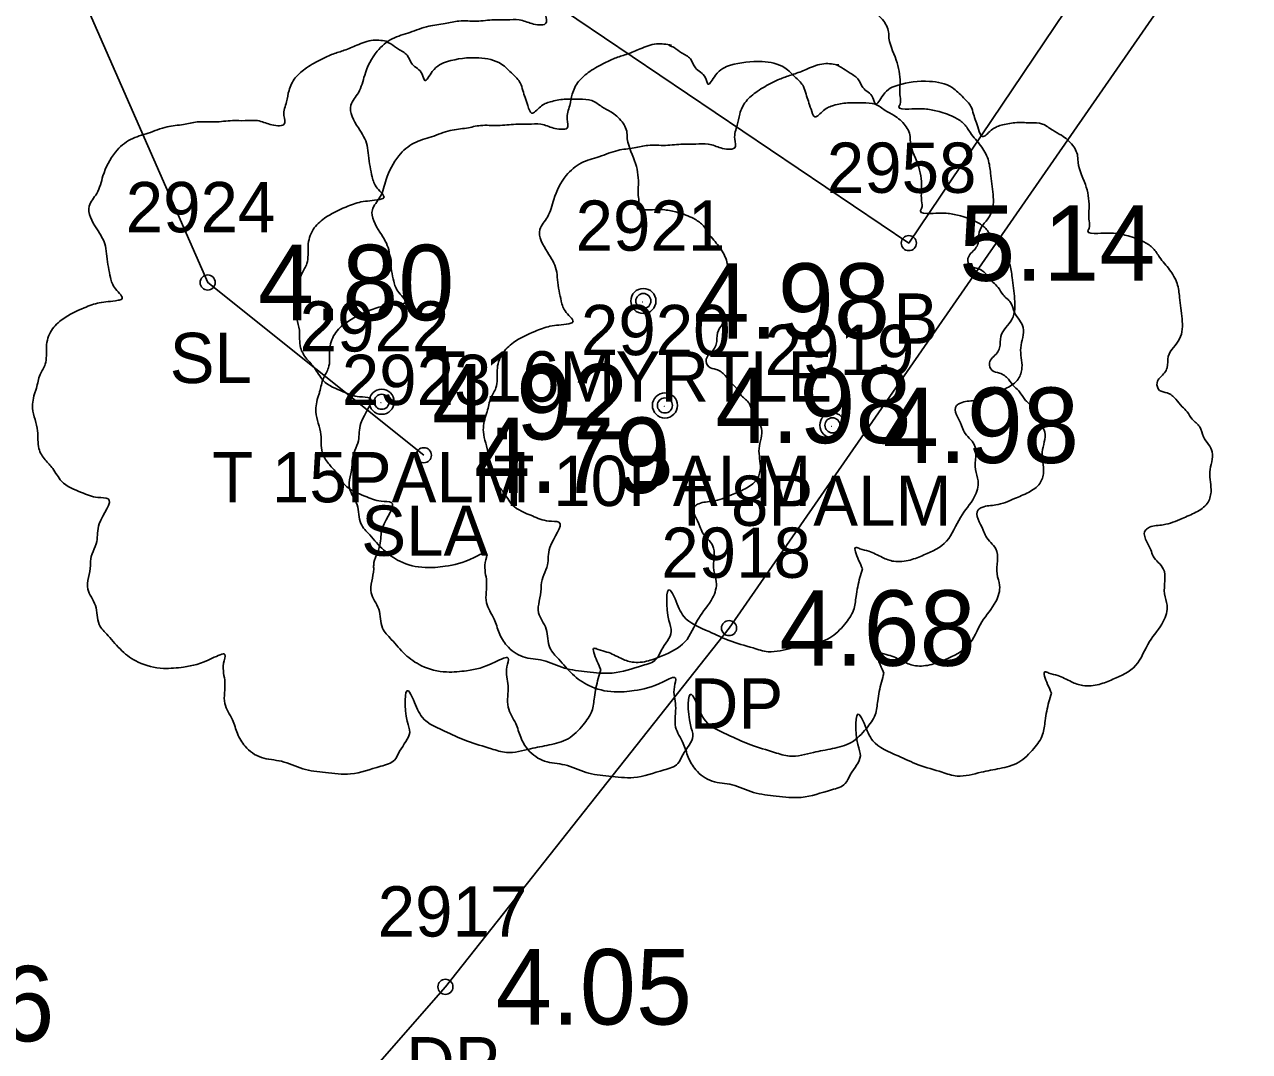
# Model space of a CAD drawing. Extents: x 2608598 to 2610682, y 641451 to 643526.
# Drawn here: x 2610217.83 to 2610242.18, y 642068.92 to 642089.35 of the extents above; entities that cross this region are included whole.
import ezdxf

# ---------------------------------------------------------------- set-up
doc = ezdxf.new("R2010")
doc.units = 0
for name, color, linetype in [('RD_EX_Bldg', 7, 'Continuous'), ('RD_EX_Bldg_txCode', 7, 'Continuous'), ('RD_EX_Driveway', 7, 'Continuous'), ('RD_EX_Driveway_txCode', 7, 'Continuous'), ('RD_EX_TX_Bldg_ELEV', 7, 'Continuous'), ('RD_EX_TX_Driveway_ELEV', 7, 'Continuous'), ('RD_EX_TX_Fence_Other_ELEV', 7, 'Continuous'), ('RD_EX_TX_VEG_ELEV', 7, 'Continuous'), ('RD_EX_VEG', 7, 'Continuous'), ('RD_EX_VEG_txCode', 7, 'Continuous'), ('RD_SMD_Locator', 7, 'Continuous')]:
    doc.layers.add(name, color=color, linetype=linetype)

msp = doc.modelspace()

# ---------------------------------------------------------------- linework, layer by layer
at = {"layer": 'RD_EX_Bldg'}
msp.add_lwpolyline([(2610228.345, 642099.316), (2610223.858, 642092.8), (2610235.41, 642084.998), (2610239.96, 642091.753), (2610228.345, 642099.316)], dxfattribs=at)
at = {"layer": 'RD_EX_Driveway'}
msp.add_lwpolyline([(2610189.201, 642065.464), (2610190.633, 642065.558), (2610206.029, 642058.003), (2610212.058, 642057.248), (2610216.962, 642059.651), (2610226.196, 642070.204), (2610231.836, 642077.34), (2610253.985, 642109.297), (2610264.823, 642124.673)], dxfattribs=at)
at = {"layer": 'RD_EX_VEG'}
msp.add_lwpolyline([(2610225.767, 642080.778), (2610221.47, 642084.214), (2610218.207, 642091.665), (2610220.843, 642094.583), (2610223.379, 642093.588)], dxfattribs=at)
for centre, radius in [((2610230.132, 642083.846), 0.25), ((2610230.119, 642083.827), 0.0001), ((2610224.929, 642081.842), 0.25), ((2610230.561, 642081.769), 0.25), ((2610224.916, 642081.823), 0.0001), ((2610230.548, 642081.75), 0.0001), ((2610233.891, 642081.374), 0.25), ((2610233.878, 642081.355), 0.0001)]:
    msp.add_circle(centre, radius, dxfattribs=at)
for points in [[(2610230.264, 642091.013), (2610229.964, 642091.038), (2610229.639, 642090.938), (2610229.389, 642090.838), (2610229.164, 642090.763), (2610228.939, 642090.663), (2610228.639, 642090.489), (2610228.414, 642090.289), (2610228.289, 642090.039), (2610228.239, 642089.814), (2610228.189, 642089.539), (2610228.189, 642089.364), (2610228.065, 642089.339), (2610227.915, 642089.364), (2610227.665, 642089.439), (2610227.415, 642089.439), (2610227.165, 642089.439), (2610226.815, 642089.414), (2610226.465, 642089.414), (2610226.19, 642089.364), (2610225.865, 642089.314), (2610225.491, 642089.189), (2610225.141, 642089.064), (2610224.841, 642088.814), (2610224.591, 642088.34), (2610224.466, 642087.99), (2610224.316, 642087.74), (2610224.466, 642087.29), (2610224.641, 642086.94), (2610224.666, 642086.74), (2610224.741, 642086.315), (2610224.841, 642086.091), (2610224.966, 642085.891), (2610224.891, 642085.866), (2610224.516, 642085.816), (2610224.216, 642085.716), (2610223.791, 642085.491), (2610223.566, 642085.266), (2610223.466, 642084.941), (2610223.442, 642084.591), (2610223.342, 642084.391), (2610223.267, 642084.116), (2610223.242, 642084.041), (2610223.192, 642083.717), (2610223.292, 642083.267), (2610223.317, 642082.917), (2610223.442, 642082.692), (2610223.591, 642082.517), (2610223.766, 642082.267), (2610224.166, 642082.042), (2610224.491, 642081.942), (2610224.691, 642081.917), (2610224.516, 642081.418), (2610224.466, 642081.068), (2610224.341, 642080.668), (2610224.341, 642080.593), (2610224.291, 642080.118), (2610224.441, 642079.793), (2610224.516, 642079.418), (2610224.691, 642079.194), (2610224.966, 642078.894), (2610225.291, 642078.669), (2610225.791, 642078.544), (2610226.19, 642078.569), (2610226.765, 642078.744), (2610227.015, 642078.819), (2610226.99, 642078.644), (2610227.015, 642078.269), (2610227.015, 642077.844), (2610227.165, 642077.519), (2610227.265, 642077.244), (2610227.415, 642076.994), (2610227.74, 642076.77), (2610228.139, 642076.695), (2610228.564, 642076.545), (2610229.014, 642076.47), (2610229.514, 642076.445), (2610230.114, 642076.595), (2610230.388, 642076.72), (2610230.488, 642076.895), (2610230.688, 642077.269), (2610230.638, 642077.494), (2610230.663, 642078.094), (2610230.763, 642077.919), (2610230.938, 642077.569), (2610231.438, 642077.269), (2610231.838, 642077.094), (2610232.313, 642076.944), (2610232.613, 642076.87), (2610233.087, 642076.944), (2610233.462, 642077.019), (2610233.837, 642077.144), (2610234.137, 642077.419), (2610234.312, 642077.694), (2610234.362, 642077.969), (2610234.437, 642078.344), (2610234.487, 642078.519)], [(2610234.487, 642078.519), (2610234.412, 642078.694), (2610234.362, 642078.944), (2610234.437, 642078.919), (2610234.612, 642078.869), (2610234.887, 642078.744), (2610235.111, 642078.669), (2610235.436, 642078.694), (2610235.711, 642078.794), (2610236.161, 642079.069), (2610236.436, 642079.543), (2610236.711, 642079.943), (2610236.786, 642080.268), (2610236.736, 642080.493), (2610236.711, 642080.993), (2610236.511, 642081.243), (2610236.461, 642081.368), (2610236.361, 642081.767), (2610236.436, 642081.817), (2610236.711, 642081.867), (2610237.086, 642081.992), (2610237.36, 642082.117), (2610237.585, 642082.292), (2610237.66, 642082.517), (2610237.635, 642082.917), (2610237.685, 642083.317), (2610237.61, 642083.467), (2610237.51, 642083.617), (2610237.435, 642083.817), (2610237.285, 642083.966), (2610237.186, 642084.116), (2610237.086, 642084.216), (2610236.961, 642084.366), (2610236.786, 642084.491), (2610236.636, 642084.541), (2610236.586, 642084.691), (2610236.736, 642084.891), (2610236.786, 642084.991), (2610236.811, 642085.216), (2610237.036, 642085.566), (2610237.086, 642085.966), (2610237.036, 642086.39), (2610236.986, 642086.665), (2610236.836, 642086.94), (2610236.636, 642087.19), (2610236.511, 642087.365), (2610236.336, 642087.49), (2610236.011, 642087.615), (2610235.761, 642087.665), (2610235.411, 642087.665), (2610235.211, 642087.715), (2610235.236, 642087.765), (2610235.236, 642087.915), (2610235.236, 642088.19), (2610235.161, 642088.639), (2610235.011, 642089.139), (2610235.011, 642089.164), (2610234.911, 642089.414), (2610234.687, 642089.614), (2610234.512, 642089.714), (2610234.312, 642089.839), (2610234.062, 642089.864), (2610233.762, 642089.864), (2610233.487, 642089.814), (2610233.287, 642089.714), (2610233.112, 642089.589), (2610233.037, 642089.739), (2610232.937, 642090.039), (2610232.887, 642090.189), (2610232.737, 642090.364), (2610232.513, 642090.564), (2610232.063, 642090.688), (2610231.438, 642090.614), (2610231.138, 642090.414), (2610230.988, 642090.239), (2610230.938, 642090.364), (2610230.738, 642090.564), (2610230.638, 642090.738), (2610230.463, 642090.863), (2610230.314, 642090.963), (2610230.214, 642091.013)], [(2610225.061, 642089.009), (2610224.761, 642089.034), (2610224.436, 642088.934), (2610224.186, 642088.834), (2610223.961, 642088.759), (2610223.736, 642088.659), (2610223.437, 642088.484), (2610223.212, 642088.284), (2610223.087, 642088.034), (2610223.037, 642087.809), (2610222.987, 642087.534), (2610222.987, 642087.359), (2610222.862, 642087.334), (2610222.712, 642087.359), (2610222.462, 642087.434), (2610222.212, 642087.434), (2610221.962, 642087.434), (2610221.612, 642087.409), (2610221.262, 642087.409), (2610220.988, 642087.359), (2610220.663, 642087.31), (2610220.288, 642087.185), (2610219.938, 642087.06), (2610219.638, 642086.81), (2610219.388, 642086.335), (2610219.263, 642085.985), (2610219.113, 642085.735), (2610219.263, 642085.285), (2610219.438, 642084.936), (2610219.463, 642084.736), (2610219.538, 642084.311), (2610219.638, 642084.086), (2610219.763, 642083.886), (2610219.688, 642083.861), (2610219.313, 642083.811), (2610219.013, 642083.711), (2610218.589, 642083.486), (2610218.364, 642083.261), (2610218.264, 642082.936), (2610218.239, 642082.587), (2610218.139, 642082.387), (2610218.064, 642082.112), (2610218.039, 642082.037), (2610217.989, 642081.712), (2610218.089, 642081.262), (2610218.114, 642080.912), (2610218.239, 642080.687), (2610218.389, 642080.513), (2610218.564, 642080.263), (2610218.963, 642080.038), (2610219.288, 642079.938), (2610219.488, 642079.913), (2610219.313, 642079.413), (2610219.263, 642079.063), (2610219.138, 642078.663), (2610219.138, 642078.588), (2610219.088, 642078.114), (2610219.238, 642077.789), (2610219.313, 642077.414), (2610219.488, 642077.189), (2610219.763, 642076.889), (2610220.088, 642076.664), (2610220.588, 642076.539), (2610220.988, 642076.564), (2610221.562, 642076.739), (2610221.812, 642076.814), (2610221.787, 642076.639), (2610221.812, 642076.264), (2610221.812, 642075.84), (2610221.962, 642075.515), (2610222.062, 642075.24), (2610222.212, 642074.99), (2610222.537, 642074.765), (2610222.937, 642074.69), (2610223.362, 642074.54), (2610223.811, 642074.465), (2610224.311, 642074.44), (2610224.911, 642074.59), (2610225.186, 642074.715), (2610225.286, 642074.89), (2610225.486, 642075.265), (2610225.436, 642075.49), (2610225.461, 642076.089), (2610225.561, 642075.914), (2610225.736, 642075.565), (2610226.235, 642075.265), (2610226.635, 642075.09), (2610227.11, 642074.94), (2610227.41, 642074.865), (2610227.885, 642074.94), (2610228.259, 642075.015), (2610228.634, 642075.14), (2610228.934, 642075.415), (2610229.109, 642075.69), (2610229.159, 642075.964), (2610229.234, 642076.339), (2610229.284, 642076.514)], [(2610229.284, 642076.514), (2610229.209, 642076.689), (2610229.159, 642076.939), (2610229.234, 642076.914), (2610229.409, 642076.864), (2610229.684, 642076.739), (2610229.909, 642076.664), (2610230.234, 642076.689), (2610230.508, 642076.789), (2610230.958, 642077.064), (2610231.233, 642077.539), (2610231.508, 642077.939), (2610231.583, 642078.263), (2610231.533, 642078.488), (2610231.508, 642078.988), (2610231.308, 642079.238), (2610231.258, 642079.363), (2610231.158, 642079.763), (2610231.233, 642079.813), (2610231.508, 642079.863), (2610231.883, 642079.988), (2610232.158, 642080.113), (2610232.383, 642080.288), (2610232.458, 642080.513), (2610232.433, 642080.912), (2610232.483, 642081.312), (2610232.408, 642081.462), (2610232.308, 642081.612), (2610232.233, 642081.812), (2610232.083, 642081.962), (2610231.983, 642082.112), (2610231.883, 642082.212), (2610231.758, 642082.362), (2610231.583, 642082.487), (2610231.433, 642082.537), (2610231.383, 642082.687), (2610231.533, 642082.886), (2610231.583, 642082.986), (2610231.608, 642083.211), (2610231.833, 642083.561), (2610231.883, 642083.961), (2610231.833, 642084.386), (2610231.783, 642084.661), (2610231.633, 642084.936), (2610231.433, 642085.185), (2610231.308, 642085.36), (2610231.133, 642085.485), (2610230.808, 642085.61), (2610230.558, 642085.66), (2610230.209, 642085.66), (2610230.009, 642085.71), (2610230.034, 642085.76), (2610230.034, 642085.91), (2610230.034, 642086.185), (2610229.959, 642086.635), (2610229.809, 642087.135), (2610229.809, 642087.16), (2610229.709, 642087.409), (2610229.484, 642087.609), (2610229.309, 642087.709), (2610229.109, 642087.834), (2610228.859, 642087.859), (2610228.559, 642087.859), (2610228.284, 642087.809), (2610228.084, 642087.709), (2610227.91, 642087.584), (2610227.835, 642087.734), (2610227.735, 642088.034), (2610227.685, 642088.184), (2610227.535, 642088.359), (2610227.31, 642088.559), (2610226.86, 642088.684), (2610226.235, 642088.609), (2610225.935, 642088.409), (2610225.785, 642088.234), (2610225.736, 642088.359), (2610225.536, 642088.559), (2610225.436, 642088.734), (2610225.261, 642088.859), (2610225.111, 642088.959), (2610225.011, 642089.009)], [(2610230.692, 642088.936), (2610230.393, 642088.961), (2610230.068, 642088.861), (2610229.818, 642088.761), (2610229.593, 642088.686), (2610229.368, 642088.586), (2610229.068, 642088.412), (2610228.843, 642088.212), (2610228.718, 642087.962), (2610228.668, 642087.737), (2610228.618, 642087.462), (2610228.618, 642087.287), (2610228.493, 642087.262), (2610228.343, 642087.287), (2610228.094, 642087.362), (2610227.844, 642087.362), (2610227.594, 642087.362), (2610227.244, 642087.337), (2610226.894, 642087.337), (2610226.619, 642087.287), (2610226.294, 642087.237), (2610225.92, 642087.112), (2610225.57, 642086.987), (2610225.27, 642086.737), (2610225.02, 642086.262), (2610224.895, 642085.913), (2610224.745, 642085.663), (2610224.895, 642085.213), (2610225.07, 642084.863), (2610225.095, 642084.663), (2610225.17, 642084.238), (2610225.27, 642084.013), (2610225.395, 642083.813), (2610225.32, 642083.789), (2610224.945, 642083.739), (2610224.645, 642083.639), (2610224.22, 642083.414), (2610223.995, 642083.189), (2610223.895, 642082.864), (2610223.87, 642082.514), (2610223.771, 642082.314), (2610223.696, 642082.039), (2610223.671, 642081.964), (2610223.621, 642081.639), (2610223.721, 642081.19), (2610223.746, 642080.84), (2610223.87, 642080.615), (2610224.02, 642080.44), (2610224.195, 642080.19), (2610224.595, 642079.965), (2610224.92, 642079.865), (2610225.12, 642079.84), (2610224.945, 642079.34), (2610224.895, 642078.991), (2610224.77, 642078.591), (2610224.77, 642078.516), (2610224.72, 642078.041), (2610224.87, 642077.716), (2610224.945, 642077.341), (2610225.12, 642077.116), (2610225.395, 642076.817), (2610225.72, 642076.592), (2610226.219, 642076.467), (2610226.619, 642076.492), (2610227.194, 642076.667), (2610227.444, 642076.742), (2610227.419, 642076.567), (2610227.444, 642076.192), (2610227.444, 642075.767), (2610227.594, 642075.442), (2610227.694, 642075.167), (2610227.844, 642074.917), (2610228.169, 642074.693), (2610228.568, 642074.618), (2610228.993, 642074.468), (2610229.443, 642074.393), (2610229.943, 642074.368), (2610230.543, 642074.518), (2610230.817, 642074.643), (2610230.917, 642074.817), (2610231.117, 642075.192), (2610231.067, 642075.417), (2610231.092, 642076.017), (2610231.192, 642075.842), (2610231.367, 642075.492), (2610231.867, 642075.192), (2610232.267, 642075.017), (2610232.742, 642074.867), (2610233.041, 642074.792), (2610233.516, 642074.867), (2610233.891, 642074.942), (2610234.266, 642075.067), (2610234.566, 642075.342), (2610234.741, 642075.617), (2610234.791, 642075.892), (2610234.866, 642076.267), (2610234.916, 642076.442)], [(2610234.916, 642076.442), (2610234.841, 642076.617), (2610234.791, 642076.867), (2610234.866, 642076.842), (2610235.041, 642076.792), (2610235.315, 642076.667), (2610235.54, 642076.592), (2610235.865, 642076.617), (2610236.14, 642076.717), (2610236.59, 642076.992), (2610236.865, 642077.466), (2610237.14, 642077.866), (2610237.215, 642078.191), (2610237.165, 642078.416), (2610237.14, 642078.916), (2610236.94, 642079.166), (2610236.89, 642079.29), (2610236.79, 642079.69), (2610236.865, 642079.74), (2610237.14, 642079.79), (2610237.514, 642079.915), (2610237.789, 642080.04), (2610238.014, 642080.215), (2610238.089, 642080.44), (2610238.064, 642080.84), (2610238.114, 642081.24), (2610238.039, 642081.39), (2610237.939, 642081.539), (2610237.864, 642081.739), (2610237.714, 642081.889), (2610237.614, 642082.039), (2610237.514, 642082.139), (2610237.39, 642082.289), (2610237.215, 642082.414), (2610237.065, 642082.464), (2610237.015, 642082.614), (2610237.165, 642082.814), (2610237.215, 642082.914), (2610237.24, 642083.139), (2610237.465, 642083.489), (2610237.514, 642083.888), (2610237.465, 642084.313), (2610237.415, 642084.588), (2610237.265, 642084.863), (2610237.065, 642085.113), (2610236.94, 642085.288), (2610236.765, 642085.413), (2610236.44, 642085.538), (2610236.19, 642085.588), (2610235.84, 642085.588), (2610235.64, 642085.638), (2610235.665, 642085.688), (2610235.665, 642085.838), (2610235.665, 642086.113), (2610235.59, 642086.562), (2610235.44, 642087.062), (2610235.44, 642087.087), (2610235.34, 642087.337), (2610235.116, 642087.537), (2610234.941, 642087.637), (2610234.741, 642087.762), (2610234.491, 642087.787), (2610234.191, 642087.787), (2610233.916, 642087.737), (2610233.716, 642087.637), (2610233.541, 642087.512), (2610233.466, 642087.662), (2610233.366, 642087.962), (2610233.316, 642088.112), (2610233.166, 642088.287), (2610232.942, 642088.486), (2610232.492, 642088.611), (2610231.867, 642088.536), (2610231.567, 642088.337), (2610231.417, 642088.162), (2610231.367, 642088.287), (2610231.167, 642088.486), (2610231.067, 642088.661), (2610230.892, 642088.786), (2610230.742, 642088.886), (2610230.642, 642088.936)], [(2610234.022, 642088.541), (2610233.723, 642088.566), (2610233.398, 642088.466), (2610233.148, 642088.366), (2610232.923, 642088.291), (2610232.698, 642088.191), (2610232.398, 642088.016), (2610232.173, 642087.816), (2610232.048, 642087.566), (2610231.998, 642087.342), (2610231.948, 642087.067), (2610231.948, 642086.892), (2610231.823, 642086.867), (2610231.673, 642086.892), (2610231.424, 642086.967), (2610231.174, 642086.967), (2610230.924, 642086.967), (2610230.574, 642086.942), (2610230.224, 642086.942), (2610229.949, 642086.892), (2610229.624, 642086.842), (2610229.25, 642086.717), (2610228.9, 642086.592), (2610228.6, 642086.342), (2610228.35, 642085.867), (2610228.225, 642085.517), (2610228.075, 642085.267), (2610228.225, 642084.818), (2610228.4, 642084.468), (2610228.425, 642084.268), (2610228.5, 642083.843), (2610228.6, 642083.618), (2610228.725, 642083.418), (2610228.65, 642083.393), (2610228.275, 642083.343), (2610227.975, 642083.243), (2610227.55, 642083.018), (2610227.325, 642082.794), (2610227.225, 642082.469), (2610227.2, 642082.119), (2610227.101, 642081.919), (2610227.026, 642081.644), (2610227.001, 642081.569), (2610226.951, 642081.244), (2610227.051, 642080.794), (2610227.076, 642080.445), (2610227.2, 642080.22), (2610227.35, 642080.045), (2610227.525, 642079.795), (2610227.925, 642079.57), (2610228.25, 642079.47), (2610228.45, 642079.445), (2610228.275, 642078.945), (2610228.225, 642078.595), (2610228.1, 642078.196), (2610228.1, 642078.121), (2610228.05, 642077.646), (2610228.2, 642077.321), (2610228.275, 642076.946), (2610228.45, 642076.721), (2610228.725, 642076.421), (2610229.05, 642076.196), (2610229.549, 642076.071), (2610229.949, 642076.096), (2610230.524, 642076.271), (2610230.774, 642076.346), (2610230.749, 642076.171), (2610230.774, 642075.797), (2610230.774, 642075.372), (2610230.924, 642075.047), (2610231.024, 642074.772), (2610231.174, 642074.522), (2610231.499, 642074.297), (2610231.898, 642074.222), (2610232.323, 642074.072), (2610232.773, 642073.997), (2610233.273, 642073.972), (2610233.873, 642074.122), (2610234.147, 642074.247), (2610234.247, 642074.422), (2610234.447, 642074.797), (2610234.397, 642075.022), (2610234.422, 642075.622), (2610234.522, 642075.447), (2610234.697, 642075.097), (2610235.197, 642074.797), (2610235.597, 642074.622), (2610236.072, 642074.472), (2610236.371, 642074.397), (2610236.846, 642074.472), (2610237.221, 642074.547), (2610237.596, 642074.672), (2610237.896, 642074.947), (2610238.071, 642075.222), (2610238.121, 642075.497), (2610238.196, 642075.872), (2610238.246, 642076.046)], [(2610238.246, 642076.046), (2610238.171, 642076.221), (2610238.121, 642076.471), (2610238.196, 642076.446), (2610238.371, 642076.396), (2610238.645, 642076.271), (2610238.87, 642076.196), (2610239.195, 642076.221), (2610239.47, 642076.321), (2610239.92, 642076.596), (2610240.195, 642077.071), (2610240.47, 642077.471), (2610240.545, 642077.796), (2610240.495, 642078.021), (2610240.47, 642078.52), (2610240.27, 642078.77), (2610240.22, 642078.895), (2610240.12, 642079.295), (2610240.195, 642079.345), (2610240.47, 642079.395), (2610240.844, 642079.52), (2610241.119, 642079.645), (2610241.344, 642079.82), (2610241.419, 642080.045), (2610241.394, 642080.445), (2610241.444, 642080.844), (2610241.369, 642080.994), (2610241.269, 642081.144), (2610241.194, 642081.344), (2610241.044, 642081.494), (2610240.944, 642081.644), (2610240.844, 642081.744), (2610240.72, 642081.894), (2610240.545, 642082.019), (2610240.395, 642082.069), (2610240.345, 642082.219), (2610240.495, 642082.419), (2610240.545, 642082.519), (2610240.57, 642082.744), (2610240.795, 642083.093), (2610240.844, 642083.493), (2610240.795, 642083.918), (2610240.745, 642084.193), (2610240.595, 642084.468), (2610240.395, 642084.718), (2610240.27, 642084.893), (2610240.095, 642085.018), (2610239.77, 642085.143), (2610239.52, 642085.192), (2610239.17, 642085.192), (2610238.97, 642085.242), (2610238.995, 642085.292), (2610238.995, 642085.442), (2610238.995, 642085.717), (2610238.92, 642086.167), (2610238.77, 642086.667), (2610238.77, 642086.692), (2610238.67, 642086.942), (2610238.446, 642087.142), (2610238.271, 642087.242), (2610238.071, 642087.367), (2610237.821, 642087.392), (2610237.521, 642087.392), (2610237.246, 642087.342), (2610237.046, 642087.242), (2610236.871, 642087.117), (2610236.796, 642087.267), (2610236.696, 642087.566), (2610236.646, 642087.716), (2610236.496, 642087.891), (2610236.272, 642088.091), (2610235.822, 642088.216), (2610235.197, 642088.141), (2610234.897, 642087.941), (2610234.747, 642087.766), (2610234.697, 642087.891), (2610234.497, 642088.091), (2610234.397, 642088.266), (2610234.222, 642088.391), (2610234.072, 642088.491), (2610233.972, 642088.541)]]:
    msp.add_spline(points, degree=3, dxfattribs=at)
at = {"layer": 'RD_SMD_Locator'}
for centre in [(2610235.41, 642084.998), (2610221.47, 642084.214), (2610230.132, 642083.846), (2610224.929, 642081.842), (2610230.561, 642081.769), (2610233.891, 642081.374), (2610225.767, 642080.778), (2610231.836, 642077.34), (2610226.196, 642070.204)]:
    msp.add_circle(centre, 0.15, dxfattribs=at)

# ---------------------------------------------------------------- texts
at = {"layer": 'RD_EX_Bldg_txCode'}
for s, p in [('2958', (2610233.78, 642085.998)), ('B', (2610235.103, 642082.998))]:
    msp.add_text(s, height=1, dxfattribs=at).set_placement(p)
at = {"layer": 'RD_EX_Driveway_txCode'}
for s, p in [('2918', (2610230.489, 642078.34)), ('DP', (2610231.056, 642075.34)), ('2917', (2610224.85, 642071.204)), ('DP', (2610225.417, 642068.204))]:
    msp.add_text(s, height=1, dxfattribs=at).set_placement(p)
at = {"layer": 'RD_EX_TX_Bldg_ELEV'}
msp.add_text('5.14', height=1.5, dxfattribs=at).set_placement((2610236.41, 642084.248))
at = {"layer": 'RD_EX_TX_Driveway_ELEV'}
for s, p in [('4.68', (2610232.836, 642076.59)), ('4.05', (2610227.196, 642069.454))]:
    msp.add_text(s, height=1.5, dxfattribs=at).set_placement(p)
at = {"layer": 'RD_EX_TX_Fence_Other_ELEV'}
msp.add_text('3.56', height=1.5, dxfattribs=at).set_placement((2610214.517, 642069.12))
at = {"layer": 'RD_EX_TX_VEG_ELEV'}
for s, p in [('4.80', (2610222.47, 642083.464)), ('4.98', (2610231.132, 642083.096)), ('4.92', (2610225.929, 642081.092)), ('4.98', (2610231.561, 642081.019)), ('4.98', (2610234.891, 642080.624)), ('4.79', (2610226.767, 642080.028))]:
    msp.add_text(s, height=1.5, dxfattribs=at).set_placement(p)
at = {"layer": 'RD_EX_VEG_txCode'}
for s, p in [('2924', (2610219.84, 642085.214)), ('2921', (2610228.785, 642084.846)), ('2922', (2610223.299, 642082.842)), ('2920', (2610228.891, 642082.769)), ('SL', (2610220.714, 642082.214)), ('2919', (2610232.544, 642082.374)), ('2923', (2610224.137, 642081.778)), ('T 16MYRTLE', (2610225.789, 642081.846)), ('T 15PALM', (2610221.559, 642079.842)), ('T 10PALM', (2610227.151, 642079.769)), ('T 8PALM', (2610230.686, 642079.374)), ('SLA', (2610224.523, 642078.778))]:
    msp.add_text(s, height=1, dxfattribs=at).set_placement(p)

doc.saveas('drawing.dxf')
